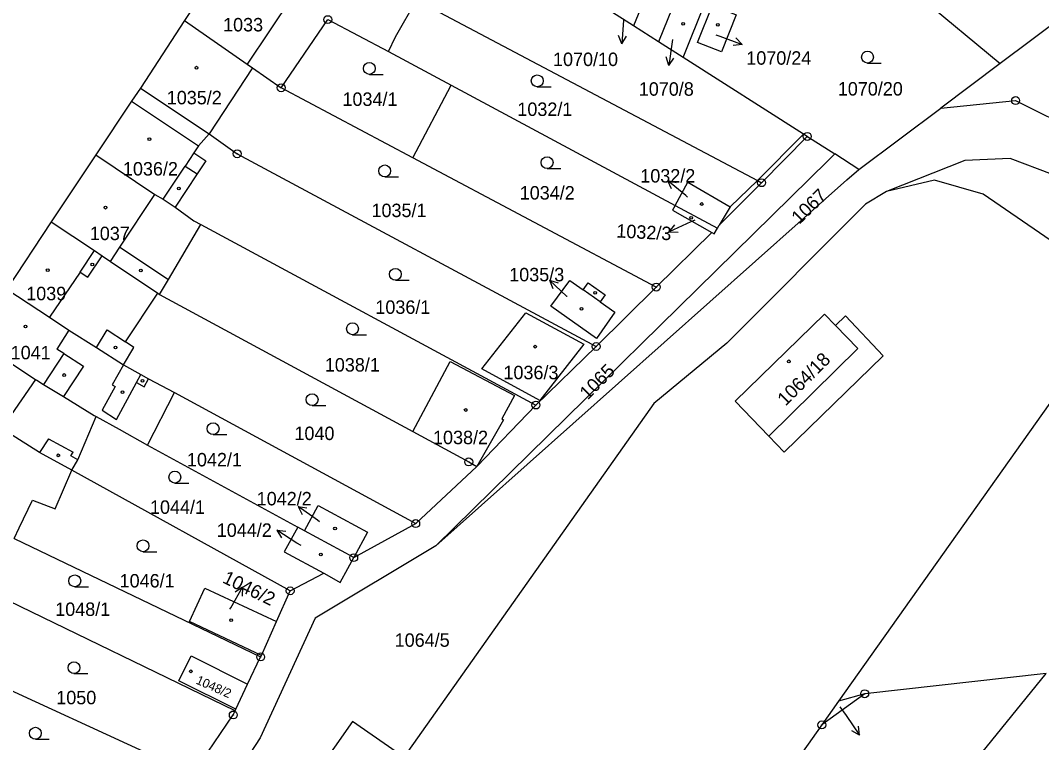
# Model space of a CAD drawing. Extents: x -733394 to -722299, y -1082822 to -1075049.
# Drawn here: x -727676.9 to -727547.8, y -1079562.8 to -1079471.5 of the extents above; entities that cross this region are included whole.
import ezdxf

# ---------------------------------------------------------------- set-up
doc = ezdxf.new("R2010")
doc.units = 0
for name, color, linetype in [('Hranice parcel', 7, 'Continuous'), ('Parcelní čísla', 7, 'Continuous'), ('Pop  PČ popisy', 7, 'Continuous'), ('Vnitřní kresba', 7, 'Continuous'), ('Značky bodu BP', 7, 'Continuous'), ('Značky budov', 7, 'Continuous'), ('Značky kultur', 7, 'Continuous')]:
    doc.layers.add(name, color=color, linetype=linetype)

msp = doc.modelspace()

# ---------------------------------------------------------------- linework, layer by layer
at = {"layer": 'Hranice parcel'}
for p, q in [((-727650.5, -1079463.04), (-727656.12, -1079471.54)), ((-727569.3, -1079463.43), (-727553, -1079476.99)), ((-727535.01, -1079463.51), (-727553, -1079476.99)), ((-727596.99, -1079466.45), (-727599.37, -1079472.21)), ((-727593.62, -1079467.82), (-727596.21, -1079474.22)), ((-727599.37, -1079472.21), (-727602.48, -1079470.23)), ((-727593.07, -1079476.22), (-727590.26, -1079469.18)), ((-727656.12, -1079471.54), (-727661.7, -1079480.09)), ((-727643.9, -1079480.04), (-727638, -1079471.43)), ((-727638, -1079471.43), (-727630.31, -1079475.47)), ((-727596.21, -1079474.22), (-727599.37, -1079472.21)), ((-727593.07, -1079476.22), (-727596.21, -1079474.22)), ((-727630.31, -1079475.47), (-727622.41, -1079479.71)), ((-727647.51, -1079477.53), (-727653, -1079485.85)), ((-727647.51, -1079477.53), (-727643.9, -1079480.04)), ((-727553, -1079476.99), (-727560.52, -1079482.62)), ((-727661.7, -1079480.09), (-727653, -1079485.85)), ((-727627.24, -1079488.9), (-727643.9, -1079480.04)), ((-727627.24, -1079488.9), (-727622.41, -1079479.71)), ((-727622.41, -1079479.71), (-727594.09, -1079494.93)), ((-727570.86, -1079490.37), (-727560.52, -1079482.62)), ((-727583.17, -1079492.05), (-727577.39, -1079486.2)), ((-727667.32, -1079488.53), (-727672.97, -1079497.01)), ((-727570.86, -1079490.37), (-727573.91, -1079488.42)), ((-727596.48, -1079505.25), (-727627.24, -1079488.9)), ((-727588.52, -1079497.42), (-727583.17, -1079492.05)), ((-727594.09, -1079494.93), (-727588.74, -1079497.81)), ((-727672.97, -1079497.01), (-727678.57, -1079505.49)), ((-727654.06, -1079497.32), (-727611.69, -1079520.16)), ((-727588.74, -1079497.81), (-727588.52, -1079497.42)), ((-727589.46, -1079498.36), (-727596.48, -1079505.25)), ((-727604.08, -1079512.76), (-727596.48, -1079505.25)), ((-727659.48, -1079506.03), (-727659.27, -1079506.17)), ((-727659.27, -1079506.17), (-727627.24, -1079523.52)), ((-727611.69, -1079520.16), (-727604.08, -1079512.76)), ((-727660.81, -1079525.22), (-727657.4, -1079518.59)), ((-727657.4, -1079518.59), (-727626.89, -1079535.15)), ((-727619.15, -1079527.92), (-727611.69, -1079520.16)), ((-727669.62, -1079527.08), (-727667.27, -1079521.62)), ((-727660.81, -1079525.22), (-727641.8, -1079535.6)), ((-727670.35, -1079528.39), (-727669.62, -1079527.08)), ((-727642.76, -1079543.65), (-727670.35, -1079528.39)), ((-727626.89, -1079535.15), (-727619.15, -1079527.92)), ((-727640.96, -1079536.06), (-727641.8, -1079535.6)), ((-727634.73, -1079539.46), (-727640.96, -1079536.06)), ((-727634.73, -1079539.46), (-727626.89, -1079535.15)), ((-727677.66, -1079537.02), (-727646.49, -1079552.01)), ((-727642.76, -1079543.65), (-727638.52, -1079541.44)), ((-727649.73, -1079558.81), (-727680.64, -1079543.83)), ((-727644.5, -1079547.54), (-727642.76, -1079543.65)), ((-727646.4, -1079551.83), (-727644.5, -1079547.54)), ((-727686.16, -1079552.54), (-727661.25, -1079563.98)), ((-727648.14, -1079555.47), (-727646.49, -1079552.01)), ((-727646.49, -1079552.01), (-727646.4, -1079551.83)), ((-727547.19, -1079554.12), (-727570.13, -1079556.67)), ((-727649.63, -1079558.6), (-727648.14, -1079555.47)), ((-727570.13, -1079556.67), (-727575.55, -1079560.61)), ((-727570.13, -1079556.67), (-727573.44, -1079557.62)), ((-727573.44, -1079557.62), (-727575.55, -1079560.61)), ((-727649.73, -1079558.81), (-727649.63, -1079558.6)), ((-727575.55, -1079560.61), (-727588.4, -1079578.76))]:
    msp.add_line(p, q, dxfattribs=at)
for points in [[(-727630.31, -1079475.47), (-727629.46, -1079473.61), (-727626.8, -1079468.94)], [(-727626.8, -1079468.94), (-727583.7, -1079491.77), (-727583.17, -1079492.05)], [(-727589.39, -1079469.62), (-727586.37, -1079470.82), (-727588.23, -1079475.51), (-727591.25, -1079474.31), (-727589.39, -1079469.62)], [(-727656.12, -1079471.54), (-727648.19, -1079477.05), (-727647.51, -1079477.53)], [(-727577.39, -1079486.2), (-727577.85, -1079485.91), (-727593.07, -1079476.22)], [(-727661.7, -1079480.09), (-727662.83, -1079481.74), (-727667.32, -1079488.53)], [(-727560.52, -1079482.62), (-727551.05, -1079481.67), (-727542.95, -1079485.69), (-727530.87, -1079493.85), (-727529.37, -1079494.37)], [(-727653, -1079485.85), (-727654.33, -1079487.37), (-727654.93, -1079488.29), (-727653.43, -1079489.28), (-727654.53, -1079490.94), (-727657.3, -1079495.13)], [(-727653, -1079485.85), (-727649.46, -1079488.39), (-727604.08, -1079512.76)], [(-727577.39, -1079486.2), (-727576.76, -1079486.6), (-727573.91, -1079488.42)], [(-727667.32, -1079488.53), (-727659.88, -1079493.53), (-727658.8, -1079494.13), (-727657.3, -1079495.13)], [(-727573.91, -1079488.42), (-727574.73, -1079489.23), (-727624.36, -1079537.96)], [(-727534.29, -1079498.62), (-727546.38, -1079491.03), (-727551.75, -1079489.01), (-727557.47, -1079489.25), (-727567.39, -1079493.16)], [(-727624.36, -1079537.96), (-727572.39, -1079491.69), (-727570.86, -1079490.37)], [(-727594.09, -1079494.93), (-727592.47, -1079492), (-727587.15, -1079495.08), (-727588.52, -1079497.42)], [(-727540.23, -1079503.75), (-727555.17, -1079493.5), (-727561.32, -1079491.72), (-727567.39, -1079493.16)], [(-727567.39, -1079493.16), (-727570.02, -1079494.77), (-727587.58, -1079512.34), (-727596.77, -1079519.98), (-727628.39, -1079564.69), (-727634.86, -1079560.19), (-727676.71, -1079619.87)], [(-727594.09, -1079494.93), (-727594.43, -1079495.54), (-727589.46, -1079498.36)], [(-727657.3, -1079495.13), (-727654.94, -1079496.85), (-727654.06, -1079497.32)], [(-727672.97, -1079497.01), (-727667.49, -1079500.64), (-727666.51, -1079501.31), (-727665.49, -1079502.01), (-727659.48, -1079506.03)], [(-727659.27, -1079506.17), (-727658.13, -1079504.28), (-727654.06, -1079497.32)], [(-727589.46, -1079498.36), (-727589.16, -1079498.53), (-727588.74, -1079497.81)], [(-727607.4, -1079504.41), (-727605.74, -1079505.59), (-727605.1, -1079504.69), (-727602.95, -1079506.22), (-727603.58, -1079507.11), (-727601.71, -1079508.43), (-727604.04, -1079511.73), (-727609.81, -1079507.64), (-727607.4, -1079504.41)], [(-727678.57, -1079505.49), (-727673.18, -1079509.06), (-727670.72, -1079510.69), (-727667.26, -1079512.89), (-727663.85, -1079515.07)], [(-727663.85, -1079515.07), (-727662.51, -1079512.87), (-727663.56, -1079512.19), (-727659.48, -1079506.03)], [(-727605.62, -1079512.46), (-727611.18, -1079519.57), (-727618.52, -1079515.58), (-727612.97, -1079508.49), (-727605.62, -1079512.46)], [(-727582.25, -1079524.08), (-727586.51, -1079519.67), (-727575.2, -1079508.68), (-727573.83, -1079510.1), (-727572.57, -1079508.9), (-727567.78, -1079513.92), (-727580.3, -1079526.14), (-727582.25, -1079524.08)], [(-727682.77, -1079511.78), (-727674.94, -1079516.92), (-727674.8, -1079517.01), (-727673.93, -1079517.58), (-727671.4, -1079519.09), (-727667.52, -1079521.48), (-727667.27, -1079521.62)], [(-727540.91, -1079512.38), (-727542.25, -1079514.69), (-727544.38, -1079516.58), (-727573.44, -1079557.62)], [(-727663.85, -1079515.07), (-727661.64, -1079516.29), (-727660.65, -1079516.83), (-727657.4, -1079518.59)], [(-727627.24, -1079523.52), (-727622.54, -1079514.64), (-727614.41, -1079518.94), (-727616.02, -1079521.92), (-727615.8, -1079522.04), (-727619.15, -1079527.92)], [(-727670.35, -1079528.39), (-727674.43, -1079526.18), (-727678.25, -1079523.78), (-727679.21, -1079523.15), (-727686.93, -1079518)], [(-727667.27, -1079521.62), (-727664.39, -1079523.22), (-727660.81, -1079525.22)], [(-727627.24, -1079523.52), (-727620.18, -1079527.35), (-727619.15, -1079527.92)], [(-727677.66, -1079537.02), (-727677.01, -1079535.67), (-727675.32, -1079532.17), (-727672.48, -1079533.27), (-727670.35, -1079528.39)], [(-727640.96, -1079536.06), (-727639.22, -1079532.85), (-727632.98, -1079536.25), (-727634.73, -1079539.46)], [(-727641.8, -1079535.6), (-727643.5, -1079538.72), (-727638.52, -1079541.44)], [(-727624.36, -1079537.96), (-727639.61, -1079547.11), (-727646.55, -1079562.23), (-727670.98, -1079599.7), (-727685.71, -1079616.56)], [(-727638.52, -1079541.44), (-727637.54, -1079541.98), (-727636.43, -1079542.58), (-727635.49, -1079540.85), (-727634.73, -1079539.46)], [(-727646.4, -1079551.83), (-727655.5, -1079547.53), (-727653.53, -1079543.33), (-727644.5, -1079547.54)], [(-727649.63, -1079558.6), (-727656.83, -1079555.02), (-727655.26, -1079551.87), (-727648.14, -1079555.47)], [(-727591.99, -1079608.77), (-727584.14, -1079603.4), (-727580.21, -1079588.42), (-727572.58, -1079575.38), (-727560.93, -1079571.05), (-727547.19, -1079554.12)], [(-727655.31, -1079567.27), (-727654.75, -1079566.42), (-727649.95, -1079559.35), (-727649.73, -1079558.81)]]:
    msp.add_lwpolyline(points, dxfattribs=at)
at = {"layer": 'Pop  PČ popisy'}
for p, q in [((-727600.62, -1079471.48), (-727600.83, -1079474.47)), ((-727600.83, -1079474.47), (-727601.26, -1079473.44)), ((-727600.83, -1079474.47), (-727600.26, -1079473.51)), ((-727594.47, -1079474.24), (-727594.89, -1079477.21)), ((-727594.43, -1079473.95), (-727594.47, -1079474.24)), ((-727588.97, -1079473.35), (-727588.46, -1079473.54)), ((-727588.46, -1079473.54), (-727585.64, -1079474.57)), ((-727585.64, -1079474.57), (-727586.41, -1079473.75)), ((-727585.64, -1079474.57), (-727586.75, -1079474.69)), ((-727594.89, -1079477.21), (-727595.24, -1079476.15)), ((-727594.89, -1079477.21), (-727594.25, -1079476.29)), ((-727592.75, -1079493.68), (-727595.05, -1079491.75)), ((-727595.05, -1079491.75), (-727593.96, -1079492.01)), ((-727595.05, -1079491.75), (-727594.6, -1079492.78)), ((-727592.52, -1079493.87), (-727592.75, -1079493.68)), ((-727592.12, -1079497), (-727594.84, -1079498.27)), ((-727594.84, -1079498.27), (-727594.14, -1079497.39)), ((-727591.61, -1079496.77), (-727592.12, -1079497)), ((-727594.84, -1079498.27), (-727593.72, -1079498.3)), ((-727607.77, -1079506.44), (-727609.97, -1079504.39)), ((-727609.97, -1079504.39), (-727608.89, -1079504.71)), ((-727609.97, -1079504.39), (-727609.57, -1079505.44)), ((-727607.76, -1079506.45), (-727607.77, -1079506.44)), ((-727639.31, -1079534.73), (-727641.77, -1079533.01)), ((-727641.77, -1079533.01), (-727640.66, -1079533.17)), ((-727641.77, -1079533.01), (-727641.23, -1079533.99)), ((-727639.05, -1079534.91), (-727639.31, -1079534.73)), ((-727641.91, -1079537.61), (-727644.43, -1079535.98)), ((-727644.43, -1079535.98), (-727643.31, -1079536.1)), ((-727644.43, -1079535.98), (-727643.86, -1079536.94)), ((-727641.39, -1079537.94), (-727641.91, -1079537.61)), ((-727650.27, -1079545.8), (-727648.77, -1079543.2)), ((-727648.77, -1079543.2), (-727649.7, -1079543.82)), ((-727648.77, -1079543.2), (-727648.84, -1079544.32)), ((-727650.37, -1079545.97), (-727650.27, -1079545.8)), ((-727573.26, -1079558.32), (-727572.49, -1079559.43)), ((-727572.49, -1079559.43), (-727570.77, -1079561.89)), ((-727570.77, -1079561.89), (-727570.93, -1079560.78)), ((-727570.77, -1079561.89), (-727571.75, -1079561.35))]:
    msp.add_line(p, q, dxfattribs=at)
at = {"layer": 'Vnitřní kresba'}
for p, q in [((-727642.45, -1079468.44), (-727648.19, -1079477.05)), ((-727662.83, -1079481.74), (-727654.33, -1079487.37)), ((-727577.85, -1079485.91), (-727583.7, -1079491.77)), ((-727654.93, -1079488.29), (-727656.04, -1079489.96)), ((-727658.8, -1079494.13), (-727656.04, -1079489.96)), ((-727656.04, -1079489.96), (-727654.53, -1079490.94)), ((-727583.7, -1079491.77), (-727587.15, -1079495.08)), ((-727664.31, -1079500.22), (-727659.88, -1079493.53)), ((-727669.32, -1079503.35), (-727667.49, -1079500.64)), ((-727668.34, -1079504.01), (-727666.51, -1079501.31)), ((-727665.49, -1079502.01), (-727664.31, -1079500.22)), ((-727664.31, -1079500.22), (-727658.13, -1079504.28)), ((-727669.32, -1079503.35), (-727673.18, -1079509.06)), ((-727669.32, -1079503.35), (-727668.34, -1079504.01)), ((-727603.58, -1079507.11), (-727605.74, -1079505.59)), ((-727570.99, -1079513), (-727573.83, -1079510.1)), ((-727670.72, -1079510.69), (-727672.27, -1079513.09)), ((-727667.26, -1079512.89), (-727665.9, -1079510.67)), ((-727665.9, -1079510.67), (-727663.56, -1079512.19)), ((-727582.25, -1079524.08), (-727570.99, -1079513)), ((-727671.38, -1079513.63), (-727673.93, -1079517.58)), ((-727671.38, -1079513.63), (-727672.27, -1079513.09)), ((-727671.38, -1079513.63), (-727668.89, -1079515.26)), ((-727668.89, -1079515.26), (-727671.4, -1079519.09)), ((-727663.85, -1079515.07), (-727665.25, -1079517.61)), ((-727674.94, -1079516.92), (-727678.48, -1079522.09)), ((-727662.2, -1079517.31), (-727661.64, -1079516.29)), ((-727661.21, -1079517.85), (-727660.65, -1079516.83)), ((-727664.88, -1079517.82), (-727666.53, -1079520.8)), ((-727665.25, -1079517.61), (-727664.88, -1079517.82)), ((-727664.71, -1079521.98), (-727662.2, -1079517.31)), ((-727662.2, -1079517.31), (-727661.21, -1079517.85)), ((-727666.53, -1079520.8), (-727664.71, -1079521.98)), ((-727673.31, -1079524.44), (-727674.43, -1079526.18)), ((-727673.31, -1079524.44), (-727670.2, -1079526.14)), ((-727670.5, -1079526.59), (-727670.2, -1079526.14)), ((-727669.62, -1079527.08), (-727670.5, -1079526.59))]:
    msp.add_line(p, q, dxfattribs=at)
at = {"layer": 'Značky bodu BP'}
for centre, radius in [((-727638, -1079471.43), 0.5), ((-727643.9, -1079480.04), 0.5), ((-727643.9, -1079480.04), 0.0303), ((-727551.05, -1079481.67), 0.5), ((-727551.05, -1079481.67), 0.0303), ((-727577.39, -1079486.2), 0.5), ((-727577.39, -1079486.2), 0.0303), ((-727649.46, -1079488.39), 0.5), ((-727649.46, -1079488.39), 0.0303), ((-727583.17, -1079492.05), 0.5), ((-727583.17, -1079492.05), 0.0303), ((-727596.48, -1079505.25), 0.5), ((-727596.48, -1079505.25), 0.0303), ((-727604.08, -1079512.76), 0.5), ((-727604.08, -1079512.76), 0.0303), ((-727611.69, -1079520.16), 0.5), ((-727611.69, -1079520.16), 0.0303), ((-727620.18, -1079527.35), 0.5), ((-727620.18, -1079527.35), 0.0303), ((-727626.89, -1079535.15), 0.5), ((-727626.89, -1079535.15), 0.0303), ((-727634.73, -1079539.46), 0.5), ((-727634.73, -1079539.46), 0.0303), ((-727642.76, -1079543.65), 0.5), ((-727642.76, -1079543.65), 0.0303), ((-727646.49, -1079552.01), 0.5), ((-727646.49, -1079552.01), 0.0303), ((-727570.13, -1079556.67), 0.5), ((-727570.13, -1079556.67), 0.0303), ((-727649.95, -1079559.35), 0.5), ((-727649.95, -1079559.35), 0.0303), ((-727575.55, -1079560.61), 0.5), ((-727575.55, -1079560.61), 0.0303)]:
    msp.add_circle(centre, radius, dxfattribs=at)
at = {"layer": 'Značky budov'}
for centre in [(-727593.09, -1079471.95), (-727588.7, -1079472.08), (-727654.59, -1079477.51), (-727660.56, -1079486.54), (-727656.82, -1079492.79), (-727590.74, -1079494.74), (-727666.1, -1079495.2), (-727592.06, -1079496.48), (-727667.77, -1079502.39), (-727673.41, -1079503.1), (-727661.63, -1079503.15), (-727604.2, -1079505.96), (-727605.92, -1079508), (-727676.21, -1079510.23), (-727664.85, -1079512.9), (-727611.78, -1079512.78), (-727579.71, -1079514.64), (-727671.34, -1079516.37), (-727661.43, -1079517.09), (-727663.97, -1079518.52), (-727620.57, -1079520.79), (-727672.07, -1079526.52), (-727637.09, -1079535.76), (-727638.87, -1079539.06), (-727650.23, -1079547.35), (-727655.31, -1079553.83)]:
    msp.add_circle(centre, 0.175, dxfattribs=at)
at = {"layer": 'Značky kultur'}
for p, q in [((-727569.78, -1079476.92), (-727568.03, -1079476.92)), ((-727632.75, -1079478.35), (-727631, -1079478.35)), ((-727611.53, -1079479.92), (-727609.78, -1079479.92)), ((-727610.28, -1079490.26), (-727608.53, -1079490.26)), ((-727630.81, -1079491.31), (-727629.06, -1079491.31)), ((-727629.46, -1079504.38), (-727627.71, -1079504.38)), ((-727634.88, -1079511.27), (-727633.13, -1079511.27)), ((-727639.99, -1079520.23), (-727638.24, -1079520.23)), ((-727652.5, -1079523.9), (-727650.75, -1079523.9)), ((-727657.34, -1079530.02), (-727655.59, -1079530.02)), ((-727661.36, -1079538.71), (-727659.61, -1079538.71)), ((-727669.99, -1079543.14), (-727668.24, -1079543.14)), ((-727670.09, -1079554.12), (-727668.34, -1079554.12)), ((-727674.97, -1079562.41), (-727673.22, -1079562.41))]:
    msp.add_line(p, q, dxfattribs=at)
for centre in [(-727569.78, -1079476.17), (-727632.75, -1079477.6), (-727611.53, -1079479.17), (-727630.81, -1079490.56), (-727610.28, -1079489.51), (-727629.46, -1079503.63), (-727634.88, -1079510.52), (-727639.99, -1079519.48), (-727652.5, -1079523.15), (-727657.34, -1079529.27), (-727661.36, -1079537.96), (-727669.99, -1079542.39), (-727670.09, -1079553.37), (-727674.97, -1079561.66)]:
    msp.add_circle(centre, 0.75, dxfattribs=at)

# ---------------------------------------------------------------- texts
at = {"layer": 'Parcelní čísla'}
for s, p in [('1033', (-727651.24, -1079472.92)), ('1070/10', (-727609.53, -1079477.3)), ('1070/24', (-727585.1, -1079477.13)), ('1070/8', (-727598.69, -1079481.05)), ('1070/20', (-727573.53, -1079481.03)), ('1035/2', (-727658.36, -1079482.14)), ('1034/1', (-727636.15, -1079482.34)), ('1032/1', (-727614.04, -1079483.61)), ('1036/2', (-727663.9, -1079491.14)), ('1032/2', (-727598.5, -1079492.03)), ('1034/2', (-727613.74, -1079494.18)), ('1035/1', (-727632.48, -1079496.4)), ('1037', (-727668.09, -1079499.31)), ('1035/3', (-727615.07, -1079504.52)), ('1039', (-727676.13, -1079506.91)), ('1036/1', (-727631.99, -1079508.63)), ('1041', (-727678.09, -1079514.38)), ('1038/1', (-727638.38, -1079515.93)), ('1036/3', (-727615.8, -1079516.9)), ('1040', (-727642.22, -1079524.59)), ('1038/2', (-727624.7, -1079525.11)), ('1042/1', (-727655.81, -1079527.92)), ('1042/2', (-727646.99, -1079532.85)), ('1044/1', (-727660.48, -1079533.92)), ('1044/2', (-727652.04, -1079536.83)), ('1046/1', (-727664.32, -1079543.23)), ('1048/1', (-727672.46, -1079546.83)), ('1064/5', (-727629.55, -1079550.73)), ('1050', (-727672.33, -1079558))]:
    msp.add_text(s, height=1.7, dxfattribs=at).set_placement(p)
for s, height, rotation, p in [('1067', 1.7, 44, (-727578.4, -1079497.39)), ('1032/3', 1.7, 357, (-727601.56, -1079498.97)), ('1064/18', 1.7, 45, (-727580.14, -1079520.37)), ('1065', 1.7, 45, (-727605.15, -1079519.58)), ('1046/2', 1.7, 334, (-727651.44, -1079542.56)), ('1048/2', 1.139, 336, (-727654.77, -1079555.35))]:
    msp.add_text(s, height=height, rotation=rotation, dxfattribs=at).set_placement(p)

doc.saveas('drawing.dxf')
